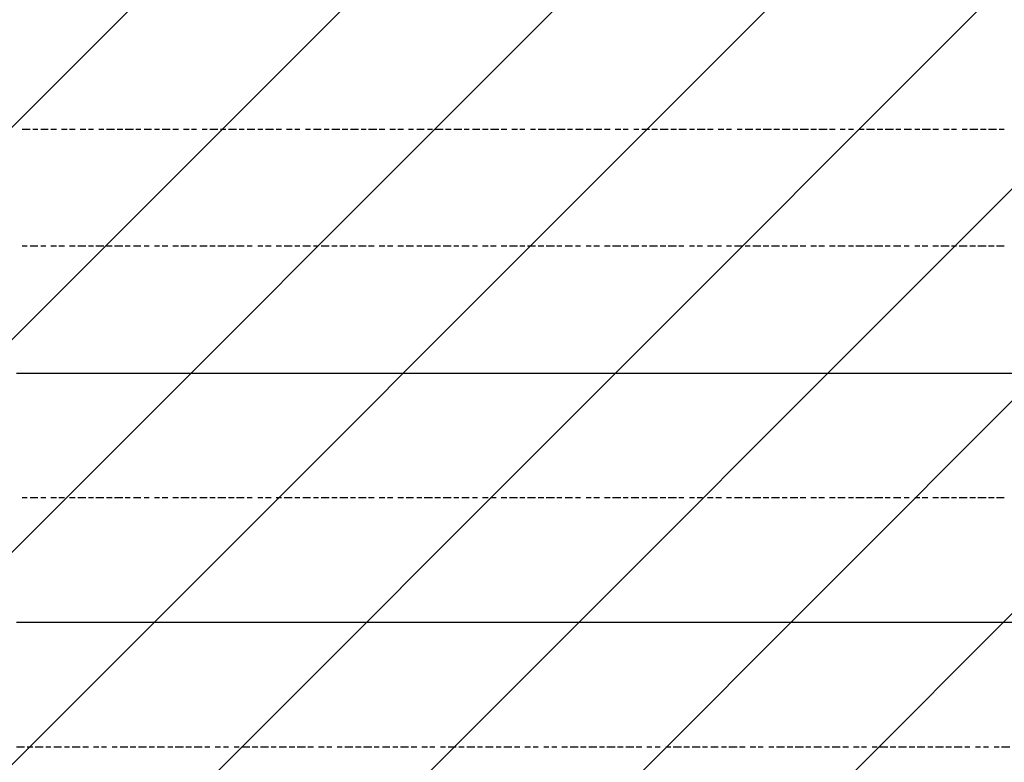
# Model space of a CAD drawing. Extents: x 997 to 109698, y 921 to 94021.
# Tile 505 of 656: x 18511 to 20085, y 48616 to 49802. Entities that reach past the tile are written whole.
import ezdxf

# ---------------------------------------------------------------- set-up
doc = ezdxf.new("R2010")
doc.units = 0
doc.header["$MEASUREMENT"] = 0
doc.layers.add('12', color=7, linetype='CONTINUOUS')
doc.layers.add('28', color=7, linetype='CONTINUOUS')

msp = doc.modelspace()

# ---------------------------------------------------------------- linework, layer by layer
at = {"layer": '12', "color": 1}
for p, q in [((18527.630503, 49626.563401), (18514.630503, 49626.563401)), ((18539.630503, 49626.563401), (18531.630503, 49626.563401)), ((18556.630503, 49626.563401), (18544.630503, 49626.563401)), ((18569.630503, 49626.563401), (18560.630503, 49626.563401)), ((18586.630503, 49626.563401), (18577.630503, 49626.563401)), ((18599.630503, 49626.563401), (18590.630503, 49626.563401)), ((18616.630503, 49626.563401), (18607.630503, 49626.563401)), ((18628.630503, 49626.563401), (18620.630503, 49626.563401)), ((18645.630503, 49626.563401), (18637.630503, 49626.563401)), ((18662.630503, 49626.563401), (18649.630503, 49626.563401)), ((18675.630503, 49626.563401), (18666.630503, 49626.563401)), ((18692.630503, 49626.563401), (18679.630503, 49626.563401)), ((18704.630503, 49626.563401), (18696.630503, 49626.563401)), ((18721.630503, 49626.563401), (18709.630503, 49626.563401)), ((18734.630503, 49626.563401), (18726.630503, 49626.563401)), ((18751.630503, 49626.563401), (18738.630503, 49626.563401)), ((18764.630503, 49626.563401), (18755.630503, 49626.563401)), ((18781.630503, 49626.563401), (18772.630503, 49626.563401)), ((18793.630503, 49626.563401), (18785.630503, 49626.563401)), ((18810.630503, 49626.563401), (18802.630503, 49626.563401)), ((18827.630503, 49626.563401), (18814.630503, 49626.563401)), ((18840.630503, 49626.563401), (18831.630503, 49626.563401)), ((18857.630503, 49626.563401), (18844.630503, 49626.563401)), ((18869.630503, 49626.563401), (18861.630503, 49626.563401)), ((18886.630503, 49626.563401), (18874.630503, 49626.563401)), ((18899.630503, 49626.563401), (18891.630503, 49626.563401)), ((18916.630503, 49626.563401), (18903.630503, 49626.563401)), ((18929.630503, 49626.563401), (18920.630503, 49626.563401)), ((18946.630503, 49626.563401), (18937.630503, 49626.563401)), ((18958.630503, 49626.563401), (18950.630503, 49626.563401)), ((18975.630503, 49626.563401), (18967.630503, 49626.563401)), ((18992.630503, 49626.563401), (18980.630503, 49626.563401)), ((19005.630503, 49626.563401), (18997.630503, 49626.563401)), ((19022.630503, 49626.563401), (19009.630503, 49626.563401)), ((19035.630503, 49626.563401), (19026.630503, 49626.563401)), ((19052.630503, 49626.563401), (19039.630503, 49626.563401)), ((19064.630503, 49626.563401), (19056.630503, 49626.563401)), ((19081.630503, 49626.563401), (19068.630503, 49626.563401)), ((19094.630503, 49626.563401), (19085.630503, 49626.563401)), ((19111.630503, 49626.563401), (19102.630503, 49626.563401)), ((19124.630503, 49626.563401), (19115.630503, 49626.563401)), ((19140.630503, 49626.563401), (19132.630503, 49626.563401)), ((19157.630503, 49626.563401), (19145.630503, 49626.563401)), ((19170.630503, 49626.563401), (19162.630503, 49626.563401)), ((19187.630503, 49626.563401), (19174.630503, 49626.563401)), ((19200.630503, 49626.563401), (19191.630503, 49626.563401)), ((19217.630503, 49626.563401), (19204.630503, 49626.563401)), ((19229.630503, 49626.563401), (19221.630503, 49626.563401)), ((19246.630503, 49626.563401), (19234.630503, 49626.563401)), ((19259.630503, 49626.563401), (19250.630503, 49626.563401)), ((19276.630503, 49626.563401), (19263.630503, 49626.563401)), ((19289.630503, 49626.563401), (19280.630503, 49626.563401)), ((19306.630503, 49626.563401), (19297.630503, 49626.563401)), ((19318.630503, 49626.563401), (19310.630503, 49626.563401)), ((19335.630503, 49626.563401), (19327.630503, 49626.563401)), ((19352.630503, 49626.563401), (19339.630503, 49626.563401)), ((19365.630503, 49626.563401), (19356.630503, 49626.563401)), ((19382.630503, 49626.563401), (19369.630503, 49626.563401)), ((19394.630503, 49626.563401), (19386.630503, 49626.563401)), ((19411.630503, 49626.563401), (19399.630503, 49626.563401)), ((19424.630503, 49626.563401), (19416.630503, 49626.563401)), ((19441.630503, 49626.563401), (19428.630503, 49626.563401)), ((19454.630503, 49626.563401), (19445.630503, 49626.563401)), ((19471.630503, 49626.563401), (19462.630503, 49626.563401)), ((19483.630503, 49626.563401), (19475.630503, 49626.563401)), ((19500.630503, 49626.563401), (19492.630503, 49626.563401)), ((19517.630503, 49626.563401), (19505.630503, 49626.563401)), ((19530.630503, 49626.563401), (19521.630503, 49626.563401)), ((19547.630503, 49626.563401), (19534.630503, 49626.563401)), ((19560.630503, 49626.563401), (19551.630503, 49626.563401)), ((19576.630503, 49626.563401), (19564.630503, 49626.563401)), ((19589.630503, 49626.563401), (19581.630503, 49626.563401)), ((19606.630503, 49626.563401), (19593.630503, 49626.563401)), ((19619.630503, 49626.563401), (19610.630503, 49626.563401)), ((19636.630503, 49626.563401), (19627.630503, 49626.563401)), ((19648.630503, 49626.563401), (19640.630503, 49626.563401)), ((19665.630503, 49626.563401), (19657.630503, 49626.563401)), ((19682.630503, 49626.563401), (19670.630503, 49626.563401)), ((19695.630503, 49626.563401), (19687.630503, 49626.563401)), ((19712.630503, 49626.563401), (19699.630503, 49626.563401)), ((19725.630503, 49626.563401), (19716.630503, 49626.563401)), ((19742.630503, 49626.563401), (19729.630503, 49626.563401)), ((19754.630503, 49626.563401), (19746.630503, 49626.563401)), ((19771.630503, 49626.563401), (19758.630503, 49626.563401)), ((19784.630503, 49626.563401), (19775.630503, 49626.563401)), ((19801.630503, 49626.563401), (19788.630503, 49626.563401)), ((19814.630503, 49626.563401), (19805.630503, 49626.563401)), ((19830.630503, 49626.563401), (19822.630503, 49626.563401)), ((19843.630503, 49626.563401), (19835.630503, 49626.563401)), ((19860.630503, 49626.563401), (19852.630503, 49626.563401)), ((19877.630503, 49626.563401), (19864.630503, 49626.563401)), ((19890.630503, 49626.563401), (19881.630503, 49626.563401)), ((19907.630503, 49626.563401), (19894.630503, 49626.563401)), ((19919.630503, 49626.563401), (19911.630503, 49626.563401)), ((19936.630503, 49626.563401), (19924.630503, 49626.563401)), ((19949.630503, 49626.563401), (19941.630503, 49626.563401)), ((19966.630503, 49626.563401), (19953.630503, 49626.563401)), ((19979.630503, 49626.563401), (19970.630503, 49626.563401)), ((19996.630503, 49626.563401), (19987.630503, 49626.563401)), ((20008.630503, 49626.563401), (20000.630503, 49626.563401)), ((20025.630503, 49626.563401), (20017.630503, 49626.563401)), ((20042.630503, 49626.563401), (20029.630503, 49626.563401)), ((20055.630503, 49626.563401), (20046.630503, 49626.563401)), ((20072.630503, 49626.563401), (20059.630503, 49626.563401)), ((20084.630503, 49626.563401), (20076.630503, 49626.563401)), ((18514.630503, 49440.563401), (18522.630503, 49440.563401)), ((18527.630503, 49440.563401), (18539.630503, 49440.563401)), ((18544.630503, 49440.563401), (18552.630503, 49440.563401)), ((18560.630503, 49440.563401), (18569.630503, 49440.563401)), ((18573.630503, 49440.563401), (18582.630503, 49440.563401)), ((18590.630503, 49440.563401), (18599.630503, 49440.563401)), ((18603.630503, 49440.563401), (18616.630503, 49440.563401)), ((18620.630503, 49440.563401), (18628.630503, 49440.563401)), ((18632.630503, 49440.563401), (18645.630503, 49440.563401)), ((18649.630503, 49440.563401), (18658.630503, 49440.563401)), ((18662.630503, 49440.563401), (18675.630503, 49440.563401)), ((18679.630503, 49440.563401), (18687.630503, 49440.563401)), ((18692.630503, 49440.563401), (18704.630503, 49440.563401)), ((18709.630503, 49440.563401), (18717.630503, 49440.563401)), ((18726.630503, 49440.563401), (18734.630503, 49440.563401)), ((18738.630503, 49440.563401), (18747.630503, 49440.563401)), ((18755.630503, 49440.563401), (18764.630503, 49440.563401)), ((18768.630503, 49440.563401), (18781.630503, 49440.563401)), ((18785.630503, 49440.563401), (18793.630503, 49440.563401)), ((18798.630503, 49440.563401), (18810.630503, 49440.563401)), ((18814.630503, 49440.563401), (18823.630503, 49440.563401)), ((18827.630503, 49440.563401), (18840.630503, 49440.563401)), ((18844.630503, 49440.563401), (18853.630503, 49440.563401)), ((18857.630503, 49440.563401), (18869.630503, 49440.563401)), ((18874.630503, 49440.563401), (18882.630503, 49440.563401)), ((18891.630503, 49440.563401), (18899.630503, 49440.563401)), ((18903.630503, 49440.563401), (18912.630503, 49440.563401)), ((18920.630503, 49440.563401), (18929.630503, 49440.563401)), ((18933.630503, 49440.563401), (18946.630503, 49440.563401)), ((18950.630503, 49440.563401), (18958.630503, 49440.563401)), ((18963.630503, 49440.563401), (18975.630503, 49440.563401)), ((18980.630503, 49440.563401), (18988.630503, 49440.563401)), ((18992.630503, 49440.563401), (19005.630503, 49440.563401)), ((19009.630503, 49440.563401), (19018.630503, 49440.563401)), ((19022.630503, 49440.563401), (19035.630503, 49440.563401)), ((19039.630503, 49440.563401), (19047.630503, 49440.563401)), ((19052.630503, 49440.563401), (19064.630503, 49440.563401)), ((19068.630503, 49440.563401), (19077.630503, 49440.563401)), ((19085.630503, 49440.563401), (19094.630503, 49440.563401)), ((19098.630503, 49440.563401), (19107.630503, 49440.563401)), ((19115.630503, 49440.563401), (19124.630503, 49440.563401)), ((19128.630503, 49440.563401), (19140.630503, 49440.563401)), ((19145.630503, 49440.563401), (19153.630503, 49440.563401)), ((19157.630503, 49440.563401), (19170.630503, 49440.563401)), ((19174.630503, 49440.563401), (19183.630503, 49440.563401)), ((19187.630503, 49440.563401), (19200.630503, 49440.563401)), ((19204.630503, 49440.563401), (19212.630503, 49440.563401)), ((19217.630503, 49440.563401), (19229.630503, 49440.563401)), ((19234.630503, 49440.563401), (19242.630503, 49440.563401)), ((19250.630503, 49440.563401), (19259.630503, 49440.563401)), ((19263.630503, 49440.563401), (19272.630503, 49440.563401)), ((19280.630503, 49440.563401), (19289.630503, 49440.563401)), ((19293.630503, 49440.563401), (19306.630503, 49440.563401)), ((19310.630503, 49440.563401), (19318.630503, 49440.563401)), ((19322.630503, 49440.563401), (19335.630503, 49440.563401)), ((19339.630503, 49440.563401), (19348.630503, 49440.563401)), ((19352.630503, 49440.563401), (19365.630503, 49440.563401)), ((19369.630503, 49440.563401), (19377.630503, 49440.563401)), ((19382.630503, 49440.563401), (19394.630503, 49440.563401)), ((19399.630503, 49440.563401), (19407.630503, 49440.563401)), ((19416.630503, 49440.563401), (19424.630503, 49440.563401)), ((19428.630503, 49440.563401), (19437.630503, 49440.563401)), ((19445.630503, 49440.563401), (19454.630503, 49440.563401)), ((19458.630503, 49440.563401), (19471.630503, 49440.563401)), ((19475.630503, 49440.563401), (19483.630503, 49440.563401)), ((19488.630503, 49440.563401), (19500.630503, 49440.563401)), ((19505.630503, 49440.563401), (19513.630503, 49440.563401)), ((19517.630503, 49440.563401), (19530.630503, 49440.563401)), ((19534.630503, 49440.563401), (19543.630503, 49440.563401)), ((19547.630503, 49440.563401), (19560.630503, 49440.563401)), ((19564.630503, 49440.563401), (19572.630503, 49440.563401)), ((19581.630503, 49440.563401), (19589.630503, 49440.563401)), ((19593.630503, 49440.563401), (19602.630503, 49440.563401)), ((19610.630503, 49440.563401), (19619.630503, 49440.563401)), ((19623.630503, 49440.563401), (19632.630503, 49440.563401)), ((19640.630503, 49440.563401), (19648.630503, 49440.563401)), ((19653.630503, 49440.563401), (19665.630503, 49440.563401)), ((19670.630503, 49440.563401), (19678.630503, 49440.563401)), ((19682.630503, 49440.563401), (19695.630503, 49440.563401)), ((19699.630503, 49440.563401), (19708.630503, 49440.563401)), ((19712.630503, 49440.563401), (19725.630503, 49440.563401)), ((19729.630503, 49440.563401), (19737.630503, 49440.563401)), ((19742.630503, 49440.563401), (19754.630503, 49440.563401)), ((19758.630503, 49440.563401), (19767.630503, 49440.563401)), ((19775.630503, 49440.563401), (19784.630503, 49440.563401)), ((19788.630503, 49440.563401), (19797.630503, 49440.563401)), ((19805.630503, 49440.563401), (19814.630503, 49440.563401)), ((19818.630503, 49440.563401), (19830.630503, 49440.563401)), ((19835.630503, 49440.563401), (19843.630503, 49440.563401)), ((19847.630503, 49440.563401), (19860.630503, 49440.563401)), ((19864.630503, 49440.563401), (19873.630503, 49440.563401)), ((19877.630503, 49440.563401), (19890.630503, 49440.563401)), ((19894.630503, 49440.563401), (19902.630503, 49440.563401)), ((19907.630503, 49440.563401), (19919.630503, 49440.563401)), ((19924.630503, 49440.563401), (19932.630503, 49440.563401)), ((19941.630503, 49440.563401), (19949.630503, 49440.563401)), ((19953.630503, 49440.563401), (19962.630503, 49440.563401)), ((19970.630503, 49440.563401), (19979.630503, 49440.563401)), ((19983.630503, 49440.563401), (19996.630503, 49440.563401)), ((20000.630503, 49440.563401), (20008.630503, 49440.563401)), ((20012.630503, 49440.563401), (20025.630503, 49440.563401)), ((20029.630503, 49440.563401), (20038.630503, 49440.563401)), ((20042.630503, 49440.563401), (20055.630503, 49440.563401)), ((20059.630503, 49440.563401), (20068.630503, 49440.563401)), ((20072.630503, 49440.563401), (20084.630503, 49440.563401)), ((18514.630503, 49038.563401), (18522.630503, 49038.563401)), ((18527.630503, 49038.563401), (18539.630503, 49038.563401)), ((18544.630503, 49038.563401), (18552.630503, 49038.563401)), ((18560.630503, 49038.563401), (18569.630503, 49038.563401)), ((18573.630503, 49038.563401), (18582.630503, 49038.563401)), ((18590.630503, 49038.563401), (18599.630503, 49038.563401)), ((18603.630503, 49038.563401), (18616.630503, 49038.563401)), ((18620.630503, 49038.563401), (18628.630503, 49038.563401)), ((18632.630503, 49038.563401), (18645.630503, 49038.563401)), ((18649.630503, 49038.563401), (18658.630503, 49038.563401)), ((18662.630503, 49038.563401), (18675.630503, 49038.563401)), ((18679.630503, 49038.563401), (18687.630503, 49038.563401)), ((18692.630503, 49038.563401), (18704.630503, 49038.563401)), ((18709.630503, 49038.563401), (18717.630503, 49038.563401)), ((18726.630503, 49038.563401), (18734.630503, 49038.563401)), ((18738.630503, 49038.563401), (18747.630503, 49038.563401)), ((18755.630503, 49038.563401), (18764.630503, 49038.563401)), ((18768.630503, 49038.563401), (18781.630503, 49038.563401)), ((18785.630503, 49038.563401), (18793.630503, 49038.563401)), ((18798.630503, 49038.563401), (18810.630503, 49038.563401)), ((18814.630503, 49038.563401), (18823.630503, 49038.563401)), ((18827.630503, 49038.563401), (18840.630503, 49038.563401)), ((18844.630503, 49038.563401), (18853.630503, 49038.563401)), ((18857.630503, 49038.563401), (18869.630503, 49038.563401)), ((18874.630503, 49038.563401), (18882.630503, 49038.563401)), ((18891.630503, 49038.563401), (18899.630503, 49038.563401)), ((18903.630503, 49038.563401), (18912.630503, 49038.563401)), ((18920.630503, 49038.563401), (18929.630503, 49038.563401)), ((18933.630503, 49038.563401), (18946.630503, 49038.563401)), ((18950.630503, 49038.563401), (18958.630503, 49038.563401)), ((18963.630503, 49038.563401), (18975.630503, 49038.563401)), ((18980.630503, 49038.563401), (18988.630503, 49038.563401)), ((18992.630503, 49038.563401), (19005.630503, 49038.563401)), ((19009.630503, 49038.563401), (19018.630503, 49038.563401)), ((19022.630503, 49038.563401), (19035.630503, 49038.563401)), ((19039.630503, 49038.563401), (19047.630503, 49038.563401)), ((19052.630503, 49038.563401), (19064.630503, 49038.563401)), ((19068.630503, 49038.563401), (19077.630503, 49038.563401)), ((19085.630503, 49038.563401), (19094.630503, 49038.563401)), ((19098.630503, 49038.563401), (19107.630503, 49038.563401)), ((19115.630503, 49038.563401), (19124.630503, 49038.563401)), ((19128.630503, 49038.563401), (19140.630503, 49038.563401)), ((19145.630503, 49038.563401), (19153.630503, 49038.563401)), ((19157.630503, 49038.563401), (19170.630503, 49038.563401)), ((19174.630503, 49038.563401), (19183.630503, 49038.563401)), ((19187.630503, 49038.563401), (19200.630503, 49038.563401)), ((19204.630503, 49038.563401), (19212.630503, 49038.563401)), ((19217.630503, 49038.563401), (19229.630503, 49038.563401)), ((19234.630503, 49038.563401), (19242.630503, 49038.563401)), ((19250.630503, 49038.563401), (19259.630503, 49038.563401)), ((19263.630503, 49038.563401), (19272.630503, 49038.563401)), ((19280.630503, 49038.563401), (19289.630503, 49038.563401)), ((19293.630503, 49038.563401), (19306.630503, 49038.563401)), ((19310.630503, 49038.563401), (19318.630503, 49038.563401)), ((19322.630503, 49038.563401), (19335.630503, 49038.563401)), ((19339.630503, 49038.563401), (19348.630503, 49038.563401)), ((19352.630503, 49038.563401), (19365.630503, 49038.563401)), ((19369.630503, 49038.563401), (19377.630503, 49038.563401)), ((19382.630503, 49038.563401), (19394.630503, 49038.563401)), ((19399.630503, 49038.563401), (19407.630503, 49038.563401)), ((19416.630503, 49038.563401), (19424.630503, 49038.563401)), ((19428.630503, 49038.563401), (19437.630503, 49038.563401)), ((19445.630503, 49038.563401), (19454.630503, 49038.563401)), ((19458.630503, 49038.563401), (19471.630503, 49038.563401)), ((19475.630503, 49038.563401), (19483.630503, 49038.563401)), ((19488.630503, 49038.563401), (19500.630503, 49038.563401)), ((19505.630503, 49038.563401), (19513.630503, 49038.563401)), ((19517.630503, 49038.563401), (19530.630503, 49038.563401)), ((19534.630503, 49038.563401), (19543.630503, 49038.563401)), ((19547.630503, 49038.563401), (19560.630503, 49038.563401)), ((19564.630503, 49038.563401), (19572.630503, 49038.563401)), ((19581.630503, 49038.563401), (19589.630503, 49038.563401)), ((19593.630503, 49038.563401), (19602.630503, 49038.563401)), ((19610.630503, 49038.563401), (19619.630503, 49038.563401)), ((19623.630503, 49038.563401), (19632.630503, 49038.563401)), ((19640.630503, 49038.563401), (19648.630503, 49038.563401)), ((19653.630503, 49038.563401), (19665.630503, 49038.563401)), ((19670.630503, 49038.563401), (19678.630503, 49038.563401)), ((19682.630503, 49038.563401), (19695.630503, 49038.563401)), ((19699.630503, 49038.563401), (19708.630503, 49038.563401)), ((19712.630503, 49038.563401), (19725.630503, 49038.563401)), ((19729.630503, 49038.563401), (19737.630503, 49038.563401)), ((19742.630503, 49038.563401), (19754.630503, 49038.563401)), ((19758.630503, 49038.563401), (19767.630503, 49038.563401)), ((19775.630503, 49038.563401), (19784.630503, 49038.563401)), ((19788.630503, 49038.563401), (19797.630503, 49038.563401)), ((19805.630503, 49038.563401), (19814.630503, 49038.563401)), ((19818.630503, 49038.563401), (19830.630503, 49038.563401)), ((19835.630503, 49038.563401), (19843.630503, 49038.563401)), ((19847.630503, 49038.563401), (19860.630503, 49038.563401)), ((19864.630503, 49038.563401), (19873.630503, 49038.563401)), ((19877.630503, 49038.563401), (19890.630503, 49038.563401)), ((19894.630503, 49038.563401), (19902.630503, 49038.563401)), ((19907.630503, 49038.563401), (19919.630503, 49038.563401)), ((19924.630503, 49038.563401), (19932.630503, 49038.563401)), ((19941.630503, 49038.563401), (19949.630503, 49038.563401)), ((19953.630503, 49038.563401), (19962.630503, 49038.563401)), ((19970.630503, 49038.563401), (19979.630503, 49038.563401)), ((19983.630503, 49038.563401), (19996.630503, 49038.563401)), ((20000.630503, 49038.563401), (20008.630503, 49038.563401)), ((20012.630503, 49038.563401), (20025.630503, 49038.563401)), ((20029.630503, 49038.563401), (20038.630503, 49038.563401)), ((20042.630503, 49038.563401), (20055.630503, 49038.563401)), ((20059.630503, 49038.563401), (20068.630503, 49038.563401)), ((20072.630503, 49038.563401), (20084.630503, 49038.563401)), ((18505.630503, 48640.563401), (18518.630503, 48640.563401)), ((18522.630503, 48640.563401), (18531.630503, 48640.563401)), ((18535.630503, 48640.563401), (18548.630503, 48640.563401)), ((18552.630503, 48640.563401), (18560.630503, 48640.563401)), ((18565.630503, 48640.563401), (18577.630503, 48640.563401)), ((18582.630503, 48640.563401), (18590.630503, 48640.563401)), ((18594.630503, 48640.563401), (18607.630503, 48640.563401)), ((18611.630503, 48640.563401), (18620.630503, 48640.563401)), ((18628.630503, 48640.563401), (18637.630503, 48640.563401)), ((18641.630503, 48640.563401), (18649.630503, 48640.563401)), ((18658.630503, 48640.563401), (18666.630503, 48640.563401)), ((18671.630503, 48640.563401), (18683.630503, 48640.563401)), ((18687.630503, 48640.563401), (18696.630503, 48640.563401)), ((18700.630503, 48640.563401), (18713.630503, 48640.563401)), ((18717.630503, 48640.563401), (18726.630503, 48640.563401)), ((18730.630503, 48640.563401), (18742.630503, 48640.563401)), ((18747.630503, 48640.563401), (18755.630503, 48640.563401)), ((18759.630503, 48640.563401), (18772.630503, 48640.563401)), ((18776.630503, 48640.563401), (18785.630503, 48640.563401)), ((18789.630503, 48640.563401), (18802.630503, 48640.563401)), ((18806.630503, 48640.563401), (18814.630503, 48640.563401)), ((18823.630503, 48640.563401), (18831.630503, 48640.563401)), ((18836.630503, 48640.563401), (18844.630503, 48640.563401)), ((18853.630503, 48640.563401), (18861.630503, 48640.563401)), ((18865.630503, 48640.563401), (18878.630503, 48640.563401)), ((18882.630503, 48640.563401), (18891.630503, 48640.563401)), ((18895.630503, 48640.563401), (18908.630503, 48640.563401)), ((18912.630503, 48640.563401), (18920.630503, 48640.563401)), ((18925.630503, 48640.563401), (18937.630503, 48640.563401)), ((18941.630503, 48640.563401), (18950.630503, 48640.563401)), ((18954.630503, 48640.563401), (18967.630503, 48640.563401)), ((18971.630503, 48640.563401), (18980.630503, 48640.563401)), ((18988.630503, 48640.563401), (18997.630503, 48640.563401)), ((19001.630503, 48640.563401), (19009.630503, 48640.563401)), ((19018.630503, 48640.563401), (19026.630503, 48640.563401)), ((19030.630503, 48640.563401), (19043.630503, 48640.563401)), ((19047.630503, 48640.563401), (19056.630503, 48640.563401)), ((19060.630503, 48640.563401), (19073.630503, 48640.563401)), ((19077.630503, 48640.563401), (19085.630503, 48640.563401)), ((19090.630503, 48640.563401), (19102.630503, 48640.563401)), ((19107.630503, 48640.563401), (19115.630503, 48640.563401)), ((19119.630503, 48640.563401), (19132.630503, 48640.563401)), ((19136.630503, 48640.563401), (19145.630503, 48640.563401)), ((19153.630503, 48640.563401), (19162.630503, 48640.563401)), ((19166.630503, 48640.563401), (19174.630503, 48640.563401)), ((19183.630503, 48640.563401), (19191.630503, 48640.563401)), ((19195.630503, 48640.563401), (19208.630503, 48640.563401)), ((19212.630503, 48640.563401), (19221.630503, 48640.563401)), ((19225.630503, 48640.563401), (19238.630503, 48640.563401)), ((19242.630503, 48640.563401), (19250.630503, 48640.563401)), ((19255.630503, 48640.563401), (19267.630503, 48640.563401)), ((19272.630503, 48640.563401), (19280.630503, 48640.563401)), ((19284.630503, 48640.563401), (19297.630503, 48640.563401)), ((19301.630503, 48640.563401), (19310.630503, 48640.563401)), ((19318.630503, 48640.563401), (19327.630503, 48640.563401)), ((19331.630503, 48640.563401), (19339.630503, 48640.563401)), ((19348.630503, 48640.563401), (19356.630503, 48640.563401)), ((19361.630503, 48640.563401), (19369.630503, 48640.563401)), ((19377.630503, 48640.563401), (19386.630503, 48640.563401)), ((19390.630503, 48640.563401), (19403.630503, 48640.563401)), ((19407.630503, 48640.563401), (19416.630503, 48640.563401)), ((19420.630503, 48640.563401), (19433.630503, 48640.563401)), ((19437.630503, 48640.563401), (19445.630503, 48640.563401)), ((19449.630503, 48640.563401), (19462.630503, 48640.563401)), ((19466.630503, 48640.563401), (19475.630503, 48640.563401)), ((19479.630503, 48640.563401), (19492.630503, 48640.563401)), ((19496.630503, 48640.563401), (19505.630503, 48640.563401)), ((19513.630503, 48640.563401), (19521.630503, 48640.563401)), ((19526.630503, 48640.563401), (19534.630503, 48640.563401)), ((19543.630503, 48640.563401), (19551.630503, 48640.563401)), ((19555.630503, 48640.563401), (19568.630503, 48640.563401)), ((19572.630503, 48640.563401), (19581.630503, 48640.563401)), ((19585.630503, 48640.563401), (19598.630503, 48640.563401)), ((19602.630503, 48640.563401), (19610.630503, 48640.563401)), ((19615.630503, 48640.563401), (19627.630503, 48640.563401)), ((19632.630503, 48640.563401), (19640.630503, 48640.563401)), ((19644.630503, 48640.563401), (19657.630503, 48640.563401)), ((19661.630503, 48640.563401), (19670.630503, 48640.563401)), ((19678.630503, 48640.563401), (19687.630503, 48640.563401)), ((19691.630503, 48640.563401), (19699.630503, 48640.563401)), ((19708.630503, 48640.563401), (19716.630503, 48640.563401)), ((19720.630503, 48640.563401), (19733.630503, 48640.563401)), ((19737.630503, 48640.563401), (19746.630503, 48640.563401)), ((19750.630503, 48640.563401), (19763.630503, 48640.563401)), ((19767.630503, 48640.563401), (19775.630503, 48640.563401)), ((19780.630503, 48640.563401), (19792.630503, 48640.563401)), ((19797.630503, 48640.563401), (19805.630503, 48640.563401)), ((19809.630503, 48640.563401), (19822.630503, 48640.563401)), ((19826.630503, 48640.563401), (19835.630503, 48640.563401)), ((19843.630503, 48640.563401), (19852.630503, 48640.563401)), ((19856.630503, 48640.563401), (19864.630503, 48640.563401)), ((19873.630503, 48640.563401), (19881.630503, 48640.563401)), ((19885.630503, 48640.563401), (19898.630503, 48640.563401)), ((19902.630503, 48640.563401), (19911.630503, 48640.563401)), ((19915.630503, 48640.563401), (19928.630503, 48640.563401)), ((19932.630503, 48640.563401), (19941.630503, 48640.563401)), ((19945.630503, 48640.563401), (19957.630503, 48640.563401)), ((19962.630503, 48640.563401), (19970.630503, 48640.563401)), ((19974.630503, 48640.563401), (19987.630503, 48640.563401)), ((19991.630503, 48640.563401), (20000.630503, 48640.563401)), ((20004.630503, 48640.563401), (20017.630503, 48640.563401)), ((20021.630503, 48640.563401), (20029.630503, 48640.563401)), ((20038.630503, 48640.563401), (20046.630503, 48640.563401)), ((20051.630503, 48640.563401), (20059.630503, 48640.563401)), ((20068.630503, 48640.563401), (20076.630503, 48640.563401)), ((20080.630503, 48640.563401), (20093.630503, 48640.563401))]:
    msp.add_line(p, q, dxfattribs=at)
at = {"layer": '12', "color": 5}
for p, q in [((18505.630503, 49237.563401), (18518.630503, 49237.563401)), ((18518.630503, 49237.563401), (18527.630503, 49237.563401)), ((18527.630503, 49237.563401), (18535.630503, 49237.563401)), ((18535.630503, 49237.563401), (18548.630503, 49237.563401)), ((18548.630503, 49237.563401), (18556.630503, 49237.563401)), ((18556.630503, 49237.563401), (18565.630503, 49237.563401)), ((18565.630503, 49237.563401), (18577.630503, 49237.563401)), ((18577.630503, 49237.563401), (18586.630503, 49237.563401)), ((18586.630503, 49237.563401), (18594.630503, 49237.563401)), ((18594.630503, 49237.563401), (18607.630503, 49237.563401)), ((18607.630503, 49237.563401), (18616.630503, 49237.563401)), ((18616.630503, 49237.563401), (18628.630503, 49237.563401)), ((18628.630503, 49237.563401), (18637.630503, 49237.563401)), ((18637.630503, 49237.563401), (18645.630503, 49237.563401)), ((18645.630503, 49237.563401), (18658.630503, 49237.563401)), ((18658.630503, 49237.563401), (18666.630503, 49237.563401)), ((18666.630503, 49237.563401), (18675.630503, 49237.563401)), ((18675.630503, 49237.563401), (18687.630503, 49237.563401)), ((18687.630503, 49237.563401), (18696.630503, 49237.563401)), ((18696.630503, 49237.563401), (18704.630503, 49237.563401)), ((18704.630503, 49237.563401), (18717.630503, 49237.563401)), ((18717.630503, 49237.563401), (18726.630503, 49237.563401)), ((18726.630503, 49237.563401), (18738.630503, 49237.563401)), ((18738.630503, 49237.563401), (18747.630503, 49237.563401)), ((18747.630503, 49237.563401), (18755.630503, 49237.563401)), ((18755.630503, 49237.563401), (18768.630503, 49237.563401)), ((18768.630503, 49237.563401), (18776.630503, 49237.563401)), ((18776.630503, 49237.563401), (18785.630503, 49237.563401)), ((18785.630503, 49237.563401), (18798.630503, 49237.563401)), ((18798.630503, 49237.563401), (18806.630503, 49237.563401)), ((18806.630503, 49237.563401), (18814.630503, 49237.563401)), ((18814.630503, 49237.563401), (18827.630503, 49237.563401)), ((18827.630503, 49237.563401), (18836.630503, 49237.563401)), ((18836.630503, 49237.563401), (18844.630503, 49237.563401)), ((18844.630503, 49237.563401), (18857.630503, 49237.563401)), ((18857.630503, 49237.563401), (18865.630503, 49237.563401)), ((18865.630503, 49237.563401), (18878.630503, 49237.563401)), ((18878.630503, 49237.563401), (18886.630503, 49237.563401)), ((18886.630503, 49237.563401), (18895.630503, 49237.563401)), ((18895.630503, 49237.563401), (18908.630503, 49237.563401)), ((18908.630503, 49237.563401), (18916.630503, 49237.563401)), ((18916.630503, 49237.563401), (18925.630503, 49237.563401)), ((18925.630503, 49237.563401), (18937.630503, 49237.563401)), ((18937.630503, 49237.563401), (18946.630503, 49237.563401)), ((18946.630503, 49237.563401), (18954.630503, 49237.563401)), ((18954.630503, 49237.563401), (18967.630503, 49237.563401)), ((18967.630503, 49237.563401), (18975.630503, 49237.563401)), ((18975.630503, 49237.563401), (18988.630503, 49237.563401)), ((18988.630503, 49237.563401), (18997.630503, 49237.563401)), ((18997.630503, 49237.563401), (19005.630503, 49237.563401)), ((19005.630503, 49237.563401), (19018.630503, 49237.563401)), ((19018.630503, 49237.563401), (19026.630503, 49237.563401)), ((19026.630503, 49237.563401), (19035.630503, 49237.563401)), ((19035.630503, 49237.563401), (19047.630503, 49237.563401)), ((19047.630503, 49237.563401), (19056.630503, 49237.563401)), ((19056.630503, 49237.563401), (19064.630503, 49237.563401)), ((19064.630503, 49237.563401), (19077.630503, 49237.563401)), ((19077.630503, 49237.563401), (19085.630503, 49237.563401)), ((19085.630503, 49237.563401), (19098.630503, 49237.563401)), ((19098.630503, 49237.563401), (19107.630503, 49237.563401)), ((19107.630503, 49237.563401), (19115.630503, 49237.563401)), ((19115.630503, 49237.563401), (19128.630503, 49237.563401)), ((19128.630503, 49237.563401), (19136.630503, 49237.563401)), ((19136.630503, 49237.563401), (19145.630503, 49237.563401)), ((19145.630503, 49237.563401), (19157.630503, 49237.563401)), ((19157.630503, 49237.563401), (19166.630503, 49237.563401)), ((19166.630503, 49237.563401), (19174.630503, 49237.563401)), ((19174.630503, 49237.563401), (19187.630503, 49237.563401)), ((19187.630503, 49237.563401), (19195.630503, 49237.563401)), ((19195.630503, 49237.563401), (19208.630503, 49237.563401)), ((19208.630503, 49237.563401), (19217.630503, 49237.563401)), ((19217.630503, 49237.563401), (19225.630503, 49237.563401)), ((19225.630503, 49237.563401), (19238.630503, 49237.563401)), ((19238.630503, 49237.563401), (19246.630503, 49237.563401)), ((19246.630503, 49237.563401), (19255.630503, 49237.563401)), ((19255.630503, 49237.563401), (19267.630503, 49237.563401)), ((19267.630503, 49237.563401), (19276.630503, 49237.563401)), ((19276.630503, 49237.563401), (19284.630503, 49237.563401)), ((19284.630503, 49237.563401), (19297.630503, 49237.563401)), ((19297.630503, 49237.563401), (19306.630503, 49237.563401)), ((19306.630503, 49237.563401), (19318.630503, 49237.563401)), ((19318.630503, 49237.563401), (19327.630503, 49237.563401)), ((19327.630503, 49237.563401), (19335.630503, 49237.563401)), ((19335.630503, 49237.563401), (19348.630503, 49237.563401)), ((19348.630503, 49237.563401), (19356.630503, 49237.563401)), ((19356.630503, 49237.563401), (19365.630503, 49237.563401)), ((19365.630503, 49237.563401), (19377.630503, 49237.563401)), ((19377.630503, 49237.563401), (19386.630503, 49237.563401)), ((19386.630503, 49237.563401), (19394.630503, 49237.563401)), ((19394.630503, 49237.563401), (19407.630503, 49237.563401)), ((19407.630503, 49237.563401), (19416.630503, 49237.563401)), ((19416.630503, 49237.563401), (19424.630503, 49237.563401)), ((19424.630503, 49237.563401), (19437.630503, 49237.563401)), ((19437.630503, 49237.563401), (19445.630503, 49237.563401)), ((19445.630503, 49237.563401), (19458.630503, 49237.563401)), ((19458.630503, 49237.563401), (19466.630503, 49237.563401)), ((19466.630503, 49237.563401), (19475.630503, 49237.563401)), ((19475.630503, 49237.563401), (19488.630503, 49237.563401)), ((19488.630503, 49237.563401), (19496.630503, 49237.563401)), ((19496.630503, 49237.563401), (19505.630503, 49237.563401)), ((19505.630503, 49237.563401), (19517.630503, 49237.563401)), ((19517.630503, 49237.563401), (19526.630503, 49237.563401)), ((19526.630503, 49237.563401), (19534.630503, 49237.563401)), ((19534.630503, 49237.563401), (19547.630503, 49237.563401)), ((19547.630503, 49237.563401), (19555.630503, 49237.563401)), ((19555.630503, 49237.563401), (19568.630503, 49237.563401)), ((19568.630503, 49237.563401), (19576.630503, 49237.563401)), ((19576.630503, 49237.563401), (19585.630503, 49237.563401)), ((19585.630503, 49237.563401), (19598.630503, 49237.563401)), ((19598.630503, 49237.563401), (19606.630503, 49237.563401)), ((19606.630503, 49237.563401), (19615.630503, 49237.563401)), ((19615.630503, 49237.563401), (19627.630503, 49237.563401)), ((19627.630503, 49237.563401), (19636.630503, 49237.563401)), ((19636.630503, 49237.563401), (19644.630503, 49237.563401)), ((19644.630503, 49237.563401), (19657.630503, 49237.563401)), ((19657.630503, 49237.563401), (19665.630503, 49237.563401)), ((19665.630503, 49237.563401), (19678.630503, 49237.563401)), ((19678.630503, 49237.563401), (19687.630503, 49237.563401)), ((19687.630503, 49237.563401), (19695.630503, 49237.563401)), ((19695.630503, 49237.563401), (19708.630503, 49237.563401)), ((19708.630503, 49237.563401), (19716.630503, 49237.563401)), ((19716.630503, 49237.563401), (19725.630503, 49237.563401)), ((19725.630503, 49237.563401), (19737.630503, 49237.563401)), ((19737.630503, 49237.563401), (19746.630503, 49237.563401)), ((19746.630503, 49237.563401), (19754.630503, 49237.563401)), ((19754.630503, 49237.563401), (19767.630503, 49237.563401)), ((19767.630503, 49237.563401), (19775.630503, 49237.563401)), ((19775.630503, 49237.563401), (19788.630503, 49237.563401)), ((19788.630503, 49237.563401), (19797.630503, 49237.563401)), ((19797.630503, 49237.563401), (19805.630503, 49237.563401)), ((19805.630503, 49237.563401), (19818.630503, 49237.563401)), ((19818.630503, 49237.563401), (19826.630503, 49237.563401)), ((19826.630503, 49237.563401), (19835.630503, 49237.563401)), ((19835.630503, 49237.563401), (19847.630503, 49237.563401)), ((19847.630503, 49237.563401), (19856.630503, 49237.563401)), ((19856.630503, 49237.563401), (19864.630503, 49237.563401)), ((19864.630503, 49237.563401), (19877.630503, 49237.563401)), ((19877.630503, 49237.563401), (19885.630503, 49237.563401)), ((19885.630503, 49237.563401), (19898.630503, 49237.563401)), ((19898.630503, 49237.563401), (19907.630503, 49237.563401)), ((19907.630503, 49237.563401), (19915.630503, 49237.563401)), ((19915.630503, 49237.563401), (19928.630503, 49237.563401)), ((19928.630503, 49237.563401), (19936.630503, 49237.563401)), ((19936.630503, 49237.563401), (19945.630503, 49237.563401)), ((19945.630503, 49237.563401), (19957.630503, 49237.563401)), ((19957.630503, 49237.563401), (19966.630503, 49237.563401)), ((19966.630503, 49237.563401), (19974.630503, 49237.563401)), ((19974.630503, 49237.563401), (19987.630503, 49237.563401)), ((19987.630503, 49237.563401), (19996.630503, 49237.563401)), ((19996.630503, 49237.563401), (20004.630503, 49237.563401)), ((20004.630503, 49237.563401), (20017.630503, 49237.563401)), ((20017.630503, 49237.563401), (20025.630503, 49237.563401)), ((20025.630503, 49237.563401), (20038.630503, 49237.563401)), ((20038.630503, 49237.563401), (20046.630503, 49237.563401)), ((20046.630503, 49237.563401), (20055.630503, 49237.563401)), ((20055.630503, 49237.563401), (20068.630503, 49237.563401)), ((20068.630503, 49237.563401), (20076.630503, 49237.563401)), ((20076.630503, 49237.563401), (20084.630503, 49237.563401)), ((20084.630503, 49237.563401), (20097.630503, 49237.563401)), ((18505.630503, 48839.563401), (18518.630503, 48839.563401)), ((18518.630503, 48839.563401), (18527.630503, 48839.563401)), ((18527.630503, 48839.563401), (18535.630503, 48839.563401)), ((18535.630503, 48839.563401), (18548.630503, 48839.563401)), ((18548.630503, 48839.563401), (18556.630503, 48839.563401)), ((18556.630503, 48839.563401), (18565.630503, 48839.563401)), ((18565.630503, 48839.563401), (18577.630503, 48839.563401)), ((18577.630503, 48839.563401), (18586.630503, 48839.563401)), ((18586.630503, 48839.563401), (18594.630503, 48839.563401)), ((18594.630503, 48839.563401), (18607.630503, 48839.563401)), ((18607.630503, 48839.563401), (18616.630503, 48839.563401)), ((18616.630503, 48839.563401), (18628.630503, 48839.563401)), ((18628.630503, 48839.563401), (18637.630503, 48839.563401)), ((18637.630503, 48839.563401), (18645.630503, 48839.563401)), ((18645.630503, 48839.563401), (18658.630503, 48839.563401)), ((18658.630503, 48839.563401), (18666.630503, 48839.563401)), ((18666.630503, 48839.563401), (18675.630503, 48839.563401)), ((18675.630503, 48839.563401), (18687.630503, 48839.563401)), ((18687.630503, 48839.563401), (18696.630503, 48839.563401)), ((18696.630503, 48839.563401), (18704.630503, 48839.563401)), ((18704.630503, 48839.563401), (18717.630503, 48839.563401)), ((18717.630503, 48839.563401), (18726.630503, 48839.563401)), ((18726.630503, 48839.563401), (18738.630503, 48839.563401)), ((18738.630503, 48839.563401), (18747.630503, 48839.563401)), ((18747.630503, 48839.563401), (18755.630503, 48839.563401)), ((18755.630503, 48839.563401), (18768.630503, 48839.563401)), ((18768.630503, 48839.563401), (18776.630503, 48839.563401)), ((18776.630503, 48839.563401), (18785.630503, 48839.563401)), ((18785.630503, 48839.563401), (18798.630503, 48839.563401)), ((18798.630503, 48839.563401), (18806.630503, 48839.563401)), ((18806.630503, 48839.563401), (18814.630503, 48839.563401)), ((18814.630503, 48839.563401), (18827.630503, 48839.563401)), ((18827.630503, 48839.563401), (18836.630503, 48839.563401)), ((18836.630503, 48839.563401), (18844.630503, 48839.563401)), ((18844.630503, 48839.563401), (18857.630503, 48839.563401)), ((18857.630503, 48839.563401), (18865.630503, 48839.563401)), ((18865.630503, 48839.563401), (18878.630503, 48839.563401)), ((18878.630503, 48839.563401), (18886.630503, 48839.563401)), ((18886.630503, 48839.563401), (18895.630503, 48839.563401)), ((18895.630503, 48839.563401), (18908.630503, 48839.563401)), ((18908.630503, 48839.563401), (18916.630503, 48839.563401)), ((18916.630503, 48839.563401), (18925.630503, 48839.563401)), ((18925.630503, 48839.563401), (18937.630503, 48839.563401)), ((18937.630503, 48839.563401), (18946.630503, 48839.563401)), ((18946.630503, 48839.563401), (18954.630503, 48839.563401)), ((18954.630503, 48839.563401), (18967.630503, 48839.563401)), ((18967.630503, 48839.563401), (18975.630503, 48839.563401)), ((18975.630503, 48839.563401), (18988.630503, 48839.563401)), ((18988.630503, 48839.563401), (18997.630503, 48839.563401)), ((18997.630503, 48839.563401), (19005.630503, 48839.563401)), ((19005.630503, 48839.563401), (19018.630503, 48839.563401)), ((19018.630503, 48839.563401), (19026.630503, 48839.563401)), ((19026.630503, 48839.563401), (19035.630503, 48839.563401)), ((19035.630503, 48839.563401), (19047.630503, 48839.563401)), ((19047.630503, 48839.563401), (19056.630503, 48839.563401)), ((19056.630503, 48839.563401), (19064.630503, 48839.563401)), ((19064.630503, 48839.563401), (19077.630503, 48839.563401)), ((19077.630503, 48839.563401), (19085.630503, 48839.563401)), ((19085.630503, 48839.563401), (19098.630503, 48839.563401)), ((19098.630503, 48839.563401), (19107.630503, 48839.563401)), ((19107.630503, 48839.563401), (19115.630503, 48839.563401)), ((19115.630503, 48839.563401), (19128.630503, 48839.563401)), ((19128.630503, 48839.563401), (19136.630503, 48839.563401)), ((19136.630503, 48839.563401), (19145.630503, 48839.563401)), ((19145.630503, 48839.563401), (19157.630503, 48839.563401)), ((19157.630503, 48839.563401), (19166.630503, 48839.563401)), ((19166.630503, 48839.563401), (19174.630503, 48839.563401)), ((19174.630503, 48839.563401), (19187.630503, 48839.563401)), ((19187.630503, 48839.563401), (19195.630503, 48839.563401)), ((19195.630503, 48839.563401), (19208.630503, 48839.563401)), ((19208.630503, 48839.563401), (19217.630503, 48839.563401)), ((19217.630503, 48839.563401), (19225.630503, 48839.563401)), ((19225.630503, 48839.563401), (19238.630503, 48839.563401)), ((19238.630503, 48839.563401), (19246.630503, 48839.563401)), ((19246.630503, 48839.563401), (19255.630503, 48839.563401)), ((19255.630503, 48839.563401), (19267.630503, 48839.563401)), ((19267.630503, 48839.563401), (19276.630503, 48839.563401)), ((19276.630503, 48839.563401), (19284.630503, 48839.563401)), ((19284.630503, 48839.563401), (19297.630503, 48839.563401)), ((19297.630503, 48839.563401), (19306.630503, 48839.563401)), ((19306.630503, 48839.563401), (19318.630503, 48839.563401)), ((19318.630503, 48839.563401), (19327.630503, 48839.563401)), ((19327.630503, 48839.563401), (19335.630503, 48839.563401)), ((19335.630503, 48839.563401), (19348.630503, 48839.563401)), ((19348.630503, 48839.563401), (19356.630503, 48839.563401)), ((19356.630503, 48839.563401), (19365.630503, 48839.563401)), ((19365.630503, 48839.563401), (19377.630503, 48839.563401)), ((19377.630503, 48839.563401), (19386.630503, 48839.563401)), ((19386.630503, 48839.563401), (19394.630503, 48839.563401)), ((19394.630503, 48839.563401), (19407.630503, 48839.563401)), ((19407.630503, 48839.563401), (19416.630503, 48839.563401)), ((19416.630503, 48839.563401), (19424.630503, 48839.563401)), ((19424.630503, 48839.563401), (19437.630503, 48839.563401)), ((19437.630503, 48839.563401), (19445.630503, 48839.563401)), ((19445.630503, 48839.563401), (19458.630503, 48839.563401)), ((19458.630503, 48839.563401), (19466.630503, 48839.563401)), ((19466.630503, 48839.563401), (19475.630503, 48839.563401)), ((19475.630503, 48839.563401), (19488.630503, 48839.563401)), ((19488.630503, 48839.563401), (19496.630503, 48839.563401)), ((19496.630503, 48839.563401), (19505.630503, 48839.563401)), ((19505.630503, 48839.563401), (19517.630503, 48839.563401)), ((19517.630503, 48839.563401), (19526.630503, 48839.563401)), ((19526.630503, 48839.563401), (19534.630503, 48839.563401)), ((19534.630503, 48839.563401), (19547.630503, 48839.563401)), ((19547.630503, 48839.563401), (19555.630503, 48839.563401)), ((19555.630503, 48839.563401), (19568.630503, 48839.563401)), ((19568.630503, 48839.563401), (19576.630503, 48839.563401)), ((19576.630503, 48839.563401), (19585.630503, 48839.563401)), ((19585.630503, 48839.563401), (19598.630503, 48839.563401)), ((19598.630503, 48839.563401), (19606.630503, 48839.563401)), ((19606.630503, 48839.563401), (19615.630503, 48839.563401)), ((19615.630503, 48839.563401), (19627.630503, 48839.563401)), ((19627.630503, 48839.563401), (19636.630503, 48839.563401)), ((19636.630503, 48839.563401), (19644.630503, 48839.563401)), ((19644.630503, 48839.563401), (19657.630503, 48839.563401)), ((19657.630503, 48839.563401), (19665.630503, 48839.563401)), ((19665.630503, 48839.563401), (19678.630503, 48839.563401)), ((19678.630503, 48839.563401), (19687.630503, 48839.563401)), ((19687.630503, 48839.563401), (19695.630503, 48839.563401)), ((19695.630503, 48839.563401), (19708.630503, 48839.563401)), ((19708.630503, 48839.563401), (19716.630503, 48839.563401)), ((19716.630503, 48839.563401), (19725.630503, 48839.563401)), ((19725.630503, 48839.563401), (19737.630503, 48839.563401)), ((19737.630503, 48839.563401), (19746.630503, 48839.563401)), ((19746.630503, 48839.563401), (19754.630503, 48839.563401)), ((19754.630503, 48839.563401), (19767.630503, 48839.563401)), ((19767.630503, 48839.563401), (19775.630503, 48839.563401)), ((19775.630503, 48839.563401), (19788.630503, 48839.563401)), ((19788.630503, 48839.563401), (19797.630503, 48839.563401)), ((19797.630503, 48839.563401), (19805.630503, 48839.563401)), ((19805.630503, 48839.563401), (19818.630503, 48839.563401)), ((19818.630503, 48839.563401), (19826.630503, 48839.563401)), ((19826.630503, 48839.563401), (19835.630503, 48839.563401)), ((19835.630503, 48839.563401), (19847.630503, 48839.563401)), ((19847.630503, 48839.563401), (19856.630503, 48839.563401)), ((19856.630503, 48839.563401), (19864.630503, 48839.563401)), ((19864.630503, 48839.563401), (19877.630503, 48839.563401)), ((19877.630503, 48839.563401), (19885.630503, 48839.563401)), ((19885.630503, 48839.563401), (19898.630503, 48839.563401)), ((19898.630503, 48839.563401), (19907.630503, 48839.563401)), ((19907.630503, 48839.563401), (19915.630503, 48839.563401)), ((19915.630503, 48839.563401), (19928.630503, 48839.563401)), ((19928.630503, 48839.563401), (19936.630503, 48839.563401)), ((19936.630503, 48839.563401), (19945.630503, 48839.563401)), ((19945.630503, 48839.563401), (19957.630503, 48839.563401)), ((19957.630503, 48839.563401), (19966.630503, 48839.563401)), ((19966.630503, 48839.563401), (19974.630503, 48839.563401)), ((19974.630503, 48839.563401), (19987.630503, 48839.563401)), ((19987.630503, 48839.563401), (19996.630503, 48839.563401)), ((19996.630503, 48839.563401), (20004.630503, 48839.563401)), ((20004.630503, 48839.563401), (20017.630503, 48839.563401)), ((20017.630503, 48839.563401), (20025.630503, 48839.563401)), ((20025.630503, 48839.563401), (20038.630503, 48839.563401)), ((20038.630503, 48839.563401), (20046.630503, 48839.563401)), ((20046.630503, 48839.563401), (20055.630503, 48839.563401)), ((20055.630503, 48839.563401), (20068.630503, 48839.563401)), ((20068.630503, 48839.563401), (20076.630503, 48839.563401)), ((20076.630503, 48839.563401), (20084.630503, 48839.563401)), ((20084.630503, 48839.563401), (20097.630503, 48839.563401))]:
    msp.add_line(p, q, dxfattribs=at)
at = {"layer": '28', "color": 2}
for p, q in [((13472.636205, 44604.433715), (27554.157728, 58685.955237)), ((13472.636205, 44265.02246), (27893.568983, 58685.955237)), ((13472.636205, 43925.611205), (28232.980238, 58685.955237)), ((13472.636205, 43586.19995), (28572.391493, 58685.955237)), ((13646.505785, 43420.658275), (28911.802748, 58685.955237)), ((13985.91704, 43420.658275), (29251.214003, 58685.955237)), ((14325.328295, 43420.658275), (29590.625258, 58685.955237)), ((14664.73955, 43420.658275), (29930.036513, 58685.955237))]:
    msp.add_line(p, q, dxfattribs=at)

doc.saveas('drawing.dxf')
